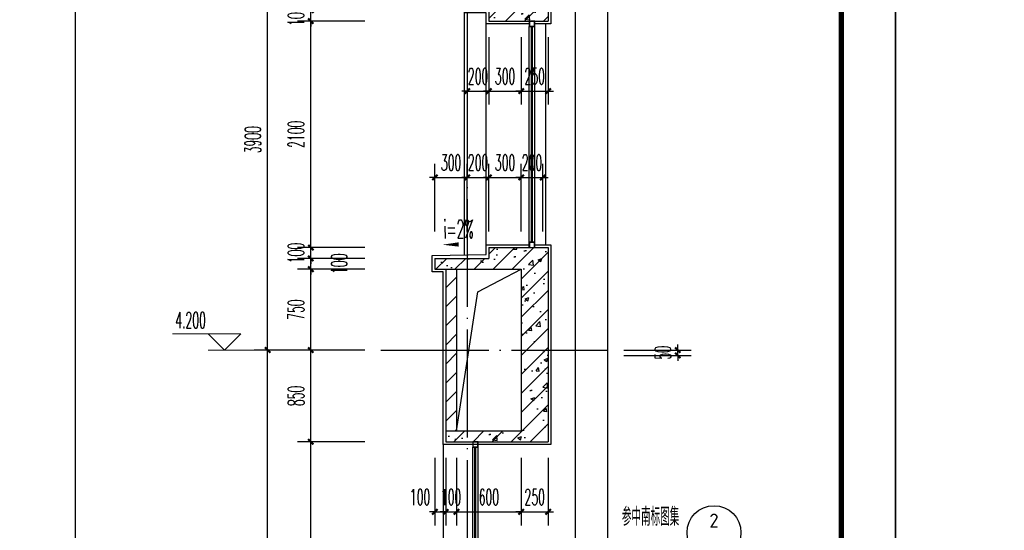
# Model space of a CAD drawing. Extents: x 1779708 to 7299578, y -1121471 to 88434.
# Tile 1033 of 1056: x 7031903 to 7041028, y -971144 to -966411. Entities that reach past the tile are written whole.
import ezdxf
from ezdxf.enums import TextEntityAlignment as Align

# ---------------------------------------------------------------- set-up
doc = ezdxf.new("R2010")
doc.units = 0
doc.header["$LTSCALE"] = 1000
doc.header["$MEASUREMENT"] = 0
doc.linetypes.add('DOTE', pattern=[2.42, 2, -0.2, 0.02, -0.2])
doc.layers.get('0').update_dxf_attribs({"linetype": 'CONTINUOUS'})
doc.layers.get('Defpoints').update_dxf_attribs({"linetype": 'CONTINUOUS'})
for name, color, linetype in [('AXIS', 3, 'CONTINUOUS'), ('DIM_IDEN', 3, 'CONTINUOUS'), ('DIM_SYMB', 3, 'CONTINUOUS'), ('DOTE', 1, 'DOTE'), ('PUB_TAB', 7, 'CONTINUOUS'), ('PUB_TEXT', 7, 'CONTINUOUS'), ('PUB_TITLE', 4, 'CONTINUOUS'), ('WALL', 255, 'CONTINUOUS'), ('WINDOW', 2, 'CONTINUOUS'), ('可见线', 6, 'CONTINUOUS'), ('填充细线', 8, 'CONTINUOUS'), ('立面中线', 140, 'CONTINUOUS'), ('粉刷线', 213, 'CONTINUOUS')]:
    doc.layers.add(name, color=color, linetype=linetype)
doc.layers.add('DIM_ELEV', color=3, linetype='CONTINUOUS', lineweight=13)
doc.styles.add('_TCH_DIM', font='SIMPLEX.shx', dxfattribs={"width": 0.7, "bigfont": 'GBCBIG.shx'})
doc.styles.add('_TCH_DIM_T3', font='SIMPLEX.shx', dxfattribs={"width": 0.494118, "bigfont": 'GBCBIG.shx'})
doc.styles.get("Standard").update_dxf_attribs({"font": 'GBENOR', "bigfont": 'GBCBIG'})
doc.dimstyles.new('_TCH_ARCH&&50', dxfattribs={"dimtxt": 148.75, "dimasz": 50, "dimexe": 125, "dimexo": 150, "dimgap": 63.125, "dimtad": 1, "dimdec": 0, "dimzin": 0, "dimdsep": 46, "dimtxsty": '_TCH_DIM_T3', "dimblk": 'ARCHTICK', "dimcen": 0.09, "dimdle": 75, "dimclrt": 7, "dimazin": 2, "dimtfac": 1, "dimtdec": 0, "dimtix": 1, "dimtmove": 2, "dimatfit": 3, "dimfxl": 250, "dimtolj": 1, "dimtzin": 0, "dimarcsym": 0})

# ---------------------------------------------------------------- blocks, each defined once
blk = doc.blocks.new('A$C3D8761CE')
at = {"layer": 'PUB_TITLE'}
blk.add_lwpolyline([(0, 0), (84100, 0), (84100, 59400), (0, 59400)], close=True, dxfattribs=at)
at = {"layer": 'PUB_TITLE', "const_width": 100}
blk.add_lwpolyline([(2500, 1000), (83100, 1000), (83100, 58400), (2500, 58400)], close=True, dxfattribs=at)
blk = doc.blocks.new('_ArchTick')
at = {"color": 0, "linetype": 'ByBlock', "const_width": 0.4}
blk.add_lwpolyline([(-0.5, -0.5), (0.5, 0.5)], dxfattribs=at)
blk = doc.blocks.new('*D1141')
at = {"layer": 'AXIS', "color": 0, "lineweight": -2, "transparency": 16777216}
for p, q in [((7034201.4, -973748.2), (7034201.4, -969398.2)), ((7035101.4, -969473.2), (7034076.4, -969473.2)), ((7035101.4, -973673.2), (7034076.4, -973673.2))]:
    blk.add_line(p, q, dxfattribs=at)
at = {"layer": 'Defpoints', "color": 0, "transparency": 16777216}
for p in [(7034201.4, -969473.2), (7035251.4, -969473.2), (7035251.4, -973673.2)]:
    blk.add_point(p, dxfattribs=at)
at = {"layer": 'AXIS', "color": 0, "lineweight": -2, "transparency": 16777216, "xscale": 50, "yscale": 50, "zscale": 50}
for p, rotation in [((7034201.4, -969473.2), 90), ((7034201.4, -973673.2), 270)]:
    blk.add_blockref('_ArchTick', p, dxfattribs=dict(at, rotation=rotation))
at = {"layer": 'AXIS', "color": 7, "transparency": 16777216, "insert": (7034063.9, -971573.2), "char_height": 148.75, "attachment_point": 5, "rotation": 90, "style": '_TCH_DIM_T3'}
blk.add_mtext('\\A1;4200', dxfattribs=at)
blk = doc.blocks.new('*D1142')
at = {"layer": 'AXIS', "color": 0, "lineweight": -2, "transparency": 16777216}
for p, q in [((7034201.4, -969548.2), (7034201.4, -965498.2)), ((7035101.4, -965573.2), (7034076.4, -965573.2)), ((7035101.4, -969473.2), (7034076.4, -969473.2))]:
    blk.add_line(p, q, dxfattribs=at)
at = {"layer": 'Defpoints', "color": 0, "transparency": 16777216}
for p in [(7034201.4, -965573.2), (7035251.4, -965573.2), (7035251.4, -969473.2)]:
    blk.add_point(p, dxfattribs=at)
at = {"layer": 'AXIS', "color": 0, "lineweight": -2, "transparency": 16777216, "xscale": 50, "yscale": 50, "zscale": 50}
for p, rotation in [((7034201.4, -965573.2), 90), ((7034201.4, -969473.2), 270)]:
    blk.add_blockref('_ArchTick', p, dxfattribs=dict(at, rotation=rotation))
at = {"layer": 'AXIS', "color": 7, "transparency": 16777216, "insert": (7034063.9, -967523.2), "char_height": 148.75, "attachment_point": 5, "rotation": 90, "style": '_TCH_DIM_T3'}
blk.add_mtext('\\A1;3900', dxfattribs=at)
blk = doc.blocks.new('*D1149')
at = {"layer": 'AXIS', "color": 0, "lineweight": -2, "transparency": 16777216}
for p, q in [((7035751.4, -970473.2), (7035751.4, -971098.2)), ((7035851.4, -970473.2), (7035851.4, -971098.2)), ((7035751.4, -970973.2), (7035701.4, -970973.2)), ((7035751.4, -970973.2), (7035851.4, -970973.2)), ((7035851.4, -970973.2), (7035901.4, -970973.2))]:
    blk.add_line(p, q, dxfattribs=at)
at = {"layer": 'Defpoints', "color": 0, "transparency": 16777216}
for p in [(7035751.4, -970323.2), (7035851.4, -970323.2), (7035851.4, -970973.2)]:
    blk.add_point(p, dxfattribs=at)
at = {"layer": 'AXIS', "color": 0, "lineweight": -2, "transparency": 16777216, "xscale": 50, "yscale": 50, "zscale": 50}
blk.add_blockref('_ArchTick', (7035751.4, -970973.2), dxfattribs=at)
at = {"layer": 'AXIS', "color": 0, "lineweight": -2, "transparency": 16777216, "xscale": 50, "yscale": 50, "zscale": 50, "rotation": 180}
blk.add_blockref('_ArchTick', (7035851.4, -970973.2), dxfattribs=at)
at = {"layer": 'AXIS', "color": 7, "transparency": 16777216, "insert": (7035613.9, -970835.7), "char_height": 148.75, "attachment_point": 5, "style": '_TCH_DIM_T3'}
blk.add_mtext('\\A1;100', dxfattribs=at)
blk = doc.blocks.new('*D1150')
at = {"layer": 'AXIS', "color": 0, "lineweight": -2, "transparency": 16777216}
for p, q in [((7035851.4, -970473.2), (7035851.4, -971098.2)), ((7035951.4, -970473.2), (7035951.4, -971098.2)), ((7035851.4, -970973.2), (7035801.4, -970973.2)), ((7035851.4, -970973.2), (7035951.4, -970973.2)), ((7035951.4, -970973.2), (7036001.4, -970973.2))]:
    blk.add_line(p, q, dxfattribs=at)
at = {"layer": 'Defpoints', "color": 0, "transparency": 16777216}
for p in [(7035851.4, -970323.2), (7035951.4, -970323.2), (7035951.4, -970973.2)]:
    blk.add_point(p, dxfattribs=at)
at = {"layer": 'AXIS', "color": 0, "lineweight": -2, "transparency": 16777216, "xscale": 50, "yscale": 50, "zscale": 50}
blk.add_blockref('_ArchTick', (7035851.4, -970973.2), dxfattribs=at)
at = {"layer": 'AXIS', "color": 0, "lineweight": -2, "transparency": 16777216, "xscale": 50, "yscale": 50, "zscale": 50, "rotation": 180}
blk.add_blockref('_ArchTick', (7035951.4, -970973.2), dxfattribs=at)
at = {"layer": 'AXIS', "color": 7, "transparency": 16777216, "insert": (7035901.4, -970835.7), "char_height": 148.75, "attachment_point": 5, "style": '_TCH_DIM_T3'}
blk.add_mtext('\\A1;100', dxfattribs=at)
blk = doc.blocks.new('*D1151')
at = {"layer": 'AXIS', "color": 0, "lineweight": -2, "transparency": 16777216}
for p, q in [((7035951.4, -970473.2), (7035951.4, -971098.2)), ((7036551.4, -970473.2), (7036551.4, -971098.2)), ((7035876.4, -970973.2), (7036626.4, -970973.2))]:
    blk.add_line(p, q, dxfattribs=at)
at = {"layer": 'Defpoints', "color": 0, "transparency": 16777216}
for p in [(7035951.4, -970323.2), (7036551.4, -970323.2), (7036551.4, -970973.2)]:
    blk.add_point(p, dxfattribs=at)
at = {"layer": 'AXIS', "color": 0, "lineweight": -2, "transparency": 16777216, "xscale": 50, "yscale": 50, "zscale": 50, "rotation": 180}
blk.add_blockref('_ArchTick', (7035951.4, -970973.2), dxfattribs=at)
at = {"layer": 'AXIS', "color": 0, "lineweight": -2, "transparency": 16777216, "xscale": 50, "yscale": 50, "zscale": 50}
blk.add_blockref('_ArchTick', (7036551.4, -970973.2), dxfattribs=at)
at = {"layer": 'AXIS', "color": 7, "transparency": 16777216, "insert": (7036251.4, -970835.7), "char_height": 148.75, "attachment_point": 5, "style": '_TCH_DIM_T3'}
blk.add_mtext('\\A1;600', dxfattribs=at)
blk = doc.blocks.new('*D1152')
at = {"layer": 'AXIS', "color": 0, "lineweight": -2, "transparency": 16777216}
for p, q in [((7036551.4, -970473.2), (7036551.4, -971098.2)), ((7036801.4, -970473.2), (7036801.4, -971098.2)), ((7036551.4, -970973.2), (7036501.4, -970973.2)), ((7036551.4, -970973.2), (7036801.4, -970973.2)), ((7036801.4, -970973.2), (7036851.4, -970973.2))]:
    blk.add_line(p, q, dxfattribs=at)
at = {"layer": 'Defpoints', "color": 0, "transparency": 16777216}
for p in [(7036551.4, -970323.2), (7036801.4, -970323.2), (7036801.4, -970973.2)]:
    blk.add_point(p, dxfattribs=at)
at = {"layer": 'AXIS', "color": 0, "lineweight": -2, "transparency": 16777216, "xscale": 50, "yscale": 50, "zscale": 50}
blk.add_blockref('_ArchTick', (7036551.4, -970973.2), dxfattribs=at)
at = {"layer": 'AXIS', "color": 0, "lineweight": -2, "transparency": 16777216, "xscale": 50, "yscale": 50, "zscale": 50, "rotation": 180}
blk.add_blockref('_ArchTick', (7036801.4, -970973.2), dxfattribs=at)
at = {"layer": 'AXIS', "color": 7, "transparency": 16777216, "insert": (7036676.4, -970835.7), "char_height": 148.75, "attachment_point": 5, "style": '_TCH_DIM_T3'}
blk.add_mtext('\\A1;250', dxfattribs=at)
blk = doc.blocks.new('*D1180')
at = {"layer": 'AXIS', "color": 0, "lineweight": -2, "transparency": 16777216}
for p, q in [((7035751.4, -968373.2), (7035751.4, -967748.2)), ((7036051.4, -968373.2), (7036051.4, -967748.2)), ((7035751.4, -967873.2), (7035701.4, -967873.2)), ((7035751.4, -967873.2), (7036051.4, -967873.2)), ((7036051.4, -967873.2), (7036101.4, -967873.2))]:
    blk.add_line(p, q, dxfattribs=at)
at = {"layer": 'Defpoints', "color": 0, "transparency": 16777216}
for p in [(7036051.4, -967873.2), (7035751.4, -968523.2), (7036051.4, -968523.2)]:
    blk.add_point(p, dxfattribs=at)
at = {"layer": 'AXIS', "color": 0, "lineweight": -2, "transparency": 16777216, "xscale": 50, "yscale": 50, "zscale": 50}
blk.add_blockref('_ArchTick', (7035751.4, -967873.2), dxfattribs=at)
at = {"layer": 'AXIS', "color": 0, "lineweight": -2, "transparency": 16777216, "xscale": 50, "yscale": 50, "zscale": 50, "rotation": 180}
blk.add_blockref('_ArchTick', (7036051.4, -967873.2), dxfattribs=at)
at = {"layer": 'AXIS', "color": 7, "transparency": 16777216, "insert": (7035901.4, -967735.7), "char_height": 148.75, "attachment_point": 5, "style": '_TCH_DIM_T3'}
blk.add_mtext('\\A1;300', dxfattribs=at)
blk = doc.blocks.new('*D1181')
at = {"layer": 'AXIS', "color": 0, "lineweight": -2, "transparency": 16777216}
for p, q in [((7036051.4, -968373.2), (7036051.4, -967748.2)), ((7036251.4, -968373.2), (7036251.4, -967748.2)), ((7036051.4, -967873.2), (7036001.4, -967873.2)), ((7036051.4, -967873.2), (7036251.4, -967873.2)), ((7036251.4, -967873.2), (7036301.4, -967873.2))]:
    blk.add_line(p, q, dxfattribs=at)
at = {"layer": 'Defpoints', "color": 0, "transparency": 16777216}
for p in [(7036251.4, -967873.2), (7036051.4, -968523.2), (7036251.4, -968523.2)]:
    blk.add_point(p, dxfattribs=at)
at = {"layer": 'AXIS', "color": 0, "lineweight": -2, "transparency": 16777216, "xscale": 50, "yscale": 50, "zscale": 50}
blk.add_blockref('_ArchTick', (7036051.4, -967873.2), dxfattribs=at)
at = {"layer": 'AXIS', "color": 0, "lineweight": -2, "transparency": 16777216, "xscale": 50, "yscale": 50, "zscale": 50, "rotation": 180}
blk.add_blockref('_ArchTick', (7036251.4, -967873.2), dxfattribs=at)
at = {"layer": 'AXIS', "color": 7, "transparency": 16777216, "insert": (7036151.4, -967735.7), "char_height": 148.75, "attachment_point": 5, "style": '_TCH_DIM_T3'}
blk.add_mtext('\\A1;200', dxfattribs=at)
blk = doc.blocks.new('*D1182')
at = {"layer": 'AXIS', "color": 0, "lineweight": -2, "transparency": 16777216}
for p, q in [((7036251.4, -968373.2), (7036251.4, -967748.2)), ((7036551.4, -968373.2), (7036551.4, -967748.2)), ((7036251.4, -967873.2), (7036201.4, -967873.2)), ((7036251.4, -967873.2), (7036551.4, -967873.2)), ((7036551.4, -967873.2), (7036601.4, -967873.2))]:
    blk.add_line(p, q, dxfattribs=at)
at = {"layer": 'Defpoints', "color": 0, "transparency": 16777216}
for p in [(7036551.4, -967873.2), (7036251.4, -968523.2), (7036551.4, -968523.2)]:
    blk.add_point(p, dxfattribs=at)
at = {"layer": 'AXIS', "color": 0, "lineweight": -2, "transparency": 16777216, "xscale": 50, "yscale": 50, "zscale": 50}
blk.add_blockref('_ArchTick', (7036251.4, -967873.2), dxfattribs=at)
at = {"layer": 'AXIS', "color": 0, "lineweight": -2, "transparency": 16777216, "xscale": 50, "yscale": 50, "zscale": 50, "rotation": 180}
blk.add_blockref('_ArchTick', (7036551.4, -967873.2), dxfattribs=at)
at = {"layer": 'AXIS', "color": 7, "transparency": 16777216, "insert": (7036401.4, -967735.7), "char_height": 148.75, "attachment_point": 5, "style": '_TCH_DIM_T3'}
blk.add_mtext('\\A1;300', dxfattribs=at)
blk = doc.blocks.new('*D1183')
at = {"layer": 'AXIS', "color": 0, "lineweight": -2, "transparency": 16777216}
for p, q in [((7036551.4, -968373.2), (7036551.4, -967748.2)), ((7036751.4, -968373.2), (7036751.4, -967748.2)), ((7036551.4, -967873.2), (7036501.4, -967873.2)), ((7036551.4, -967873.2), (7036751.4, -967873.2)), ((7036751.4, -967873.2), (7036801.4, -967873.2))]:
    blk.add_line(p, q, dxfattribs=at)
at = {"layer": 'Defpoints', "color": 0, "transparency": 16777216}
for p in [(7036751.4, -967873.2), (7036551.4, -968523.2), (7036751.4, -968523.2)]:
    blk.add_point(p, dxfattribs=at)
at = {"layer": 'AXIS', "color": 0, "lineweight": -2, "transparency": 16777216, "xscale": 50, "yscale": 50, "zscale": 50}
blk.add_blockref('_ArchTick', (7036551.4, -967873.2), dxfattribs=at)
at = {"layer": 'AXIS', "color": 0, "lineweight": -2, "transparency": 16777216, "xscale": 50, "yscale": 50, "zscale": 50, "rotation": 180}
blk.add_blockref('_ArchTick', (7036751.4, -967873.2), dxfattribs=at)
at = {"layer": 'AXIS', "color": 7, "transparency": 16777216, "insert": (7036651.4, -967735.7), "char_height": 148.75, "attachment_point": 5, "style": '_TCH_DIM_T3'}
blk.add_mtext('\\A1;200', dxfattribs=at)
blk = doc.blocks.new('*D1184')
at = {"layer": 'AXIS', "color": 0, "lineweight": -2, "transparency": 16777216}
for p, q in [((7036051.4, -966573.2), (7036051.4, -967198.2)), ((7036251.4, -966573.2), (7036251.4, -967198.2)), ((7036051.4, -967073.2), (7036001.4, -967073.2)), ((7036051.4, -967073.2), (7036251.4, -967073.2)), ((7036251.4, -967073.2), (7036301.4, -967073.2))]:
    blk.add_line(p, q, dxfattribs=at)
at = {"layer": 'Defpoints', "color": 0, "transparency": 16777216}
for p in [(7036051.4, -966423.2), (7036251.4, -966423.2), (7036251.4, -967073.2)]:
    blk.add_point(p, dxfattribs=at)
at = {"layer": 'AXIS', "color": 0, "lineweight": -2, "transparency": 16777216, "xscale": 50, "yscale": 50, "zscale": 50}
blk.add_blockref('_ArchTick', (7036051.4, -967073.2), dxfattribs=at)
at = {"layer": 'AXIS', "color": 0, "lineweight": -2, "transparency": 16777216, "xscale": 50, "yscale": 50, "zscale": 50, "rotation": 180}
blk.add_blockref('_ArchTick', (7036251.4, -967073.2), dxfattribs=at)
at = {"layer": 'AXIS', "color": 7, "transparency": 16777216, "insert": (7036151.4, -966935.7), "char_height": 148.75, "attachment_point": 5, "style": '_TCH_DIM_T3'}
blk.add_mtext('\\A1;200', dxfattribs=at)
blk = doc.blocks.new('*D1185')
at = {"layer": 'AXIS', "color": 0, "lineweight": -2, "transparency": 16777216}
for p, q in [((7036251.4, -966573.2), (7036251.4, -967198.2)), ((7036551.4, -966573.2), (7036551.4, -967198.2)), ((7036251.4, -967073.2), (7036201.4, -967073.2)), ((7036251.4, -967073.2), (7036551.4, -967073.2)), ((7036551.4, -967073.2), (7036601.4, -967073.2))]:
    blk.add_line(p, q, dxfattribs=at)
at = {"layer": 'Defpoints', "color": 0, "transparency": 16777216}
for p in [(7036251.4, -966423.2), (7036551.4, -966423.2), (7036551.4, -967073.2)]:
    blk.add_point(p, dxfattribs=at)
at = {"layer": 'AXIS', "color": 0, "lineweight": -2, "transparency": 16777216, "xscale": 50, "yscale": 50, "zscale": 50}
blk.add_blockref('_ArchTick', (7036251.4, -967073.2), dxfattribs=at)
at = {"layer": 'AXIS', "color": 0, "lineweight": -2, "transparency": 16777216, "xscale": 50, "yscale": 50, "zscale": 50, "rotation": 180}
blk.add_blockref('_ArchTick', (7036551.4, -967073.2), dxfattribs=at)
at = {"layer": 'AXIS', "color": 7, "transparency": 16777216, "insert": (7036401.4, -966935.7), "char_height": 148.75, "attachment_point": 5, "style": '_TCH_DIM_T3'}
blk.add_mtext('\\A1;300', dxfattribs=at)
blk = doc.blocks.new('*D1186')
at = {"layer": 'AXIS', "color": 0, "lineweight": -2, "transparency": 16777216}
for p, q in [((7036551.4, -966573.2), (7036551.4, -967198.2)), ((7036801.4, -966573.2), (7036801.4, -967198.2)), ((7036551.4, -967073.2), (7036501.4, -967073.2)), ((7036551.4, -967073.2), (7036801.4, -967073.2)), ((7036801.4, -967073.2), (7036851.4, -967073.2))]:
    blk.add_line(p, q, dxfattribs=at)
at = {"layer": 'Defpoints', "color": 0, "transparency": 16777216}
for p in [(7036551.4, -966423.2), (7036801.4, -966423.2), (7036801.4, -967073.2)]:
    blk.add_point(p, dxfattribs=at)
at = {"layer": 'AXIS', "color": 0, "lineweight": -2, "transparency": 16777216, "xscale": 50, "yscale": 50, "zscale": 50}
blk.add_blockref('_ArchTick', (7036551.4, -967073.2), dxfattribs=at)
at = {"layer": 'AXIS', "color": 0, "lineweight": -2, "transparency": 16777216, "xscale": 50, "yscale": 50, "zscale": 50, "rotation": 180}
blk.add_blockref('_ArchTick', (7036801.4, -967073.2), dxfattribs=at)
at = {"layer": 'AXIS', "color": 7, "transparency": 16777216, "insert": (7036676.4, -966935.7), "char_height": 148.75, "attachment_point": 5, "style": '_TCH_DIM_T3'}
blk.add_mtext('\\A1;250', dxfattribs=at)
blk = doc.blocks.new('*D1188')
at = {"layer": 'AXIS', "color": 0, "lineweight": -2, "transparency": 16777216}
for p, q in [((7038001.4, -969473.2), (7038001.4, -969423.2)), ((7037501.4, -969473.2), (7038126.4, -969473.2)), ((7037501.4, -969523.2), (7038126.4, -969523.2)), ((7038001.4, -969523.2), (7038001.4, -969473.2)), ((7038001.4, -969523.2), (7038001.4, -969573.2))]:
    blk.add_line(p, q, dxfattribs=at)
at = {"layer": 'Defpoints', "color": 0, "transparency": 16777216}
for p in [(7037351.4, -969473.2), (7037351.4, -969523.2), (7038001.4, -969473.2)]:
    blk.add_point(p, dxfattribs=at)
at = {"layer": 'AXIS', "color": 0, "lineweight": -2, "transparency": 16777216, "xscale": 50, "yscale": 50, "zscale": 50}
for p, rotation in [((7038001.4, -969473.2), 270), ((7038001.4, -969523.2), 90)]:
    blk.add_blockref('_ArchTick', p, dxfattribs=dict(at, rotation=rotation))
at = {"layer": 'AXIS', "color": 7, "transparency": 16777216, "insert": (7037863.9, -969498.2), "char_height": 148.75, "attachment_point": 5, "rotation": 90, "style": '_TCH_DIM_T3'}
blk.add_mtext('\\A1;50', dxfattribs=at)
blk = doc.blocks.new('*D1199')
at = {"layer": 'AXIS', "color": 0, "lineweight": -2, "transparency": 16777216}
for p, q in [((7034601.4, -972798.2), (7034601.4, -970248.2)), ((7035101.4, -970323.2), (7034476.4, -970323.2)), ((7035101.4, -972723.2), (7034476.4, -972723.2))]:
    blk.add_line(p, q, dxfattribs=at)
at = {"layer": 'Defpoints', "color": 0, "transparency": 16777216}
for p in [(7034601.4, -970323.2), (7035251.4, -970323.2), (7035251.4, -972723.2)]:
    blk.add_point(p, dxfattribs=at)
at = {"layer": 'AXIS', "color": 0, "lineweight": -2, "transparency": 16777216, "xscale": 50, "yscale": 50, "zscale": 50}
for p, rotation in [((7034601.4, -970323.2), 90), ((7034601.4, -972723.2), 270)]:
    blk.add_blockref('_ArchTick', p, dxfattribs=dict(at, rotation=rotation))
at = {"layer": 'AXIS', "color": 7, "transparency": 16777216, "insert": (7034463.9, -971523.2), "char_height": 148.75, "attachment_point": 5, "rotation": 90, "style": '_TCH_DIM_T3'}
blk.add_mtext('\\A1;2400', dxfattribs=at)
blk = doc.blocks.new('*D1200')
at = {"layer": 'AXIS', "color": 0, "lineweight": -2, "transparency": 16777216}
for p, q in [((7034601.4, -970398.2), (7034601.4, -969398.2)), ((7035101.4, -969473.2), (7034476.4, -969473.2)), ((7035101.4, -970323.2), (7034476.4, -970323.2))]:
    blk.add_line(p, q, dxfattribs=at)
at = {"layer": 'Defpoints', "color": 0, "transparency": 16777216}
for p in [(7034601.4, -969473.2), (7035251.4, -969473.2), (7035251.4, -970323.2)]:
    blk.add_point(p, dxfattribs=at)
at = {"layer": 'AXIS', "color": 0, "lineweight": -2, "transparency": 16777216, "xscale": 50, "yscale": 50, "zscale": 50}
for p, rotation in [((7034601.4, -969473.2), 90), ((7034601.4, -970323.2), 270)]:
    blk.add_blockref('_ArchTick', p, dxfattribs=dict(at, rotation=rotation))
at = {"layer": 'AXIS', "color": 7, "transparency": 16777216, "insert": (7034463.9, -969898.2), "char_height": 148.75, "attachment_point": 5, "rotation": 90, "style": '_TCH_DIM_T3'}
blk.add_mtext('\\A1;850', dxfattribs=at)
blk = doc.blocks.new('*D1201')
at = {"layer": 'AXIS', "color": 0, "lineweight": -2, "transparency": 16777216}
for p, q in [((7034601.4, -969548.2), (7034601.4, -968648.2)), ((7035101.4, -968723.2), (7034476.4, -968723.2)), ((7035101.4, -969473.2), (7034476.4, -969473.2))]:
    blk.add_line(p, q, dxfattribs=at)
at = {"layer": 'Defpoints', "color": 0, "transparency": 16777216}
for p in [(7034601.4, -968723.2), (7035251.4, -968723.2), (7035251.4, -969473.2)]:
    blk.add_point(p, dxfattribs=at)
at = {"layer": 'AXIS', "color": 0, "lineweight": -2, "transparency": 16777216, "xscale": 50, "yscale": 50, "zscale": 50}
for p, rotation in [((7034601.4, -968723.2), 90), ((7034601.4, -969473.2), 270)]:
    blk.add_blockref('_ArchTick', p, dxfattribs=dict(at, rotation=rotation))
at = {"layer": 'AXIS', "color": 7, "transparency": 16777216, "insert": (7034463.9, -969098.2), "char_height": 148.75, "attachment_point": 5, "rotation": 90, "style": '_TCH_DIM_T3'}
blk.add_mtext('\\A1;750', dxfattribs=at)
blk = doc.blocks.new('*D1202')
at = {"layer": 'AXIS', "color": 0, "lineweight": -2, "transparency": 16777216}
for p, q in [((7035101.4, -968623.2), (7034476.4, -968623.2)), ((7034601.4, -968623.2), (7034601.4, -968573.2)), ((7034601.4, -968723.2), (7034601.4, -968623.2)), ((7035101.4, -968723.2), (7034476.4, -968723.2)), ((7034601.4, -968723.2), (7034601.4, -968773.2))]:
    blk.add_line(p, q, dxfattribs=at)
at = {"layer": 'Defpoints', "color": 0, "transparency": 16777216}
for p in [(7034601.4, -968623.2), (7035251.4, -968623.2), (7035251.4, -968723.2)]:
    blk.add_point(p, dxfattribs=at)
at = {"layer": 'AXIS', "color": 0, "lineweight": -2, "transparency": 16777216, "xscale": 50, "yscale": 50, "zscale": 50}
for p, rotation in [((7034601.4, -968623.2), 270), ((7034601.4, -968723.2), 90)]:
    blk.add_blockref('_ArchTick', p, dxfattribs=dict(at, rotation=rotation))
at = {"layer": 'AXIS', "color": 7, "transparency": 16777216, "insert": (7034863.9, -968673.2), "char_height": 148.75, "attachment_point": 5, "rotation": 90, "style": '_TCH_DIM_T3'}
blk.add_mtext('\\A1;100', dxfattribs=at)
blk = doc.blocks.new('*D1203')
at = {"layer": 'AXIS', "color": 0, "lineweight": -2, "transparency": 16777216}
for p, q in [((7035101.4, -968523.2), (7034476.4, -968523.2)), ((7034601.4, -968523.2), (7034601.4, -968473.2)), ((7034601.4, -968623.2), (7034601.4, -968523.2)), ((7035101.4, -968623.2), (7034476.4, -968623.2)), ((7034601.4, -968623.2), (7034601.4, -968673.2))]:
    blk.add_line(p, q, dxfattribs=at)
at = {"layer": 'Defpoints', "color": 0, "transparency": 16777216}
for p in [(7034601.4, -968523.2), (7035251.4, -968523.2), (7035251.4, -968623.2)]:
    blk.add_point(p, dxfattribs=at)
at = {"layer": 'AXIS', "color": 0, "lineweight": -2, "transparency": 16777216, "xscale": 50, "yscale": 50, "zscale": 50}
for p, rotation in [((7034601.4, -968523.2), 270), ((7034601.4, -968623.2), 90)]:
    blk.add_blockref('_ArchTick', p, dxfattribs=dict(at, rotation=rotation))
at = {"layer": 'AXIS', "color": 7, "transparency": 16777216, "insert": (7034463.9, -968573.2), "char_height": 148.75, "attachment_point": 5, "rotation": 90, "style": '_TCH_DIM_T3'}
blk.add_mtext('\\A1;100', dxfattribs=at)
blk = doc.blocks.new('*D1204')
at = {"layer": 'AXIS', "color": 0, "lineweight": -2, "transparency": 16777216}
for p, q in [((7034601.4, -968598.2), (7034601.4, -966348.2)), ((7035101.4, -966423.2), (7034476.4, -966423.2)), ((7035101.4, -968523.2), (7034476.4, -968523.2))]:
    blk.add_line(p, q, dxfattribs=at)
at = {"layer": 'Defpoints', "color": 0, "transparency": 16777216}
for p in [(7034601.4, -966423.2), (7035251.4, -966423.2), (7035251.4, -968523.2)]:
    blk.add_point(p, dxfattribs=at)
at = {"layer": 'AXIS', "color": 0, "lineweight": -2, "transparency": 16777216, "xscale": 50, "yscale": 50, "zscale": 50}
for p, rotation in [((7034601.4, -966423.2), 90), ((7034601.4, -968523.2), 270)]:
    blk.add_blockref('_ArchTick', p, dxfattribs=dict(at, rotation=rotation))
at = {"layer": 'AXIS', "color": 7, "transparency": 16777216, "insert": (7034463.9, -967473.2), "char_height": 148.75, "attachment_point": 5, "rotation": 90, "style": '_TCH_DIM_T3'}
blk.add_mtext('\\A1;2100', dxfattribs=at)
blk = doc.blocks.new('*D1205')
at = {"layer": 'AXIS', "color": 0, "lineweight": -2, "transparency": 16777216}
for p, q in [((7035101.4, -966323.2), (7034476.4, -966323.2)), ((7034601.4, -966323.2), (7034601.4, -966273.2)), ((7034601.4, -966423.2), (7034601.4, -966323.2)), ((7035101.4, -966423.2), (7034476.4, -966423.2)), ((7034601.4, -966423.2), (7034601.4, -966473.2))]:
    blk.add_line(p, q, dxfattribs=at)
at = {"layer": 'Defpoints', "color": 0, "transparency": 16777216}
for p in [(7034601.4, -966323.2), (7035251.4, -966323.2), (7035251.4, -966423.2)]:
    blk.add_point(p, dxfattribs=at)
at = {"layer": 'AXIS', "color": 0, "lineweight": -2, "transparency": 16777216, "xscale": 50, "yscale": 50, "zscale": 50}
for p, rotation in [((7034601.4, -966323.2), 270), ((7034601.4, -966423.2), 90)]:
    blk.add_blockref('_ArchTick', p, dxfattribs=dict(at, rotation=rotation))
at = {"layer": 'AXIS', "color": 7, "transparency": 16777216, "insert": (7034463.9, -966373.2), "char_height": 148.75, "attachment_point": 5, "rotation": 90, "style": '_TCH_DIM_T3'}
blk.add_mtext('\\A1;100', dxfattribs=at)

msp = doc.modelspace()

# ---------------------------------------------------------------- hatches: boundary and pattern name
at = {"layer": '填充细线'}
h = msp.add_hatch(dxfattribs=at)
h.set_pattern_fill('钢筋混凝土', color=114, scale=50)
h.set_pattern_definition([(45, (7036051.39, -966423.25), (-88.388, 88.388), []), (50, (7036051.4, -966423.25), (358.63, -31.376), [37.5, -412.5]), (355, (7036051.4, -966423.25), (-69.376, 376.096), [30, -330]), (100.451, (7036081.28, -966425.86), (289.255, 344.72), [31.87, -350.57]), (46.184, (7036051.4, -966323.25), (533.62, -82.76), [56.25, -618.75]), (96.636, (7036095.86, -966330.14), (467.33, 487.06), [47.8, -525.86]), (351.184, (7036051.4, -966323.25), (467.33, 487.06), [45, -495]), (21, (7036101.4, -966348.25), (298.454, -201.31), [37.5, -412.5]), (326, (7036101.4, -966348.25), (121.66, 362.575), [30, -330]), (71.451, (7036126.26, -966365.02), (420.11, 161.265), [31.87, -350.57]), (37.5, (7036051.39, -966423.25), (6.08, 166.447), [0, -326, 0, -335, 0, -331.25]), (7.5, (7036051.4, -966423.25), (131.535, 197.206), [0, -191, 0, -318.5, 0, -126.25]), (327.5, (7035939.89, -966423.25), (266.911, -11.2774), [0, -125, 0, -390, 0, -517.5]), (317.5, (7035889.9, -966423.25), (291.593, 50.052), [0, -162.5, 0, -259, 0, -367.5])])
h.paths.add_polyline_path([(7036751.4, -964623.2), (7036251.4, -964623.2), (7036251.4, -964723.2), (7036051.4, -964723.2), (7036051.4, -964823.2), (7036551.4, -964823.2), (7036551.4, -966223.2), (7036051.4, -966223.2), (7036051.4, -966323.2), (7036251.4, -966323.2), (7036251.4, -966423.2), (7036801.4, -966423.2), (7036801.4, -965723.2), (7037351.4, -965723.2), (7037351.4, -965623.2), (7036751.4, -965623.2)])
h = msp.add_hatch(dxfattribs=at)
h.set_pattern_fill('钢筋混凝土', color=114, scale=50)
h.set_pattern_definition([(45, (7035751.39, -970323.25), (-88.388, 88.388), []), (50, (7035751.4, -970323.25), (358.63, -31.376), [37.5, -412.5]), (355, (7035751.4, -970323.25), (-69.376, 376.096), [30, -330]), (100.451, (7035781.28, -970325.86), (289.255, 344.72), [31.87, -350.57]), (46.184, (7035751.4, -970223.25), (533.62, -82.76), [56.25, -618.75]), (96.636, (7035795.86, -970230.14), (467.33, 487.06), [47.8, -525.86]), (351.184, (7035751.4, -970223.25), (467.33, 487.06), [45, -495]), (21, (7035801.4, -970248.25), (298.454, -201.31), [37.5, -412.5]), (326, (7035801.4, -970248.25), (121.66, 362.575), [30, -330]), (71.451, (7035826.26, -970265.02), (420.11, 161.265), [31.87, -350.57]), (37.5, (7035751.39, -970323.25), (6.08, 166.447), [0, -326, 0, -335, 0, -331.25]), (7.5, (7035751.4, -970323.25), (131.535, 197.206), [0, -191, 0, -318.5, 0, -126.25]), (327.5, (7035639.89, -970323.25), (266.911, -11.2774), [0, -125, 0, -390, 0, -517.5]), (317.5, (7035589.9, -970323.25), (291.593, 50.052), [0, -162.5, 0, -259, 0, -367.5])])
h.paths.add_polyline_path([(7036801.4, -968523.2), (7036251.4, -968523.2), (7036251.4, -968623.2), (7035751.4, -968623.2), (7035751.4, -968723.2), (7036551.4, -968723.2), (7036551.4, -970223.2), (7035851.4, -970223.2), (7035851.4, -970323.2), (7036801.4, -970323.2)])
h = msp.add_hatch(dxfattribs=at)
h.set_pattern_fill('普通砖', color=114, scale=50)
h.set_pattern_definition([(45, (7035851.39, -970133.49), (-88.388, 88.388), [])])
h.paths.add_polyline_path([(7035951.4, -968723.2), (7035851.4, -968723.2), (7035851.4, -970223.2), (7035951.4, -970223.2)])

# ---------------------------------------------------------------- linework, layer by layer
at = {"layer": 'DIM_ELEV'}
for p, q in [((7033951.4, -969323.2), (7033318.1, -969323.2)), ((7033801.4, -969473.2), (7033651.4, -969323.2)), ((7033801.4, -969473.2), (7033951.4, -969323.2)), ((7034601.4, -969473.2), (7033651.4, -969473.2))]:
    msp.add_line(p, q, dxfattribs=at)
at = {"layer": 'DIM_IDEN'}
msp.add_circle((7038337.9, -971165.8), 250, dxfattribs=at)
at = {"layer": 'DIM_SYMB'}
msp.add_lwpolyline([(7037351.4, -948123.2), (7037351.4, -963192), (7037456.4, -963230.2), (7037246.4, -963267.2), (7037351.4, -963304.5), (7037351.4, -978373.2)], dxfattribs=at)
msp.add_lwpolyline([(7036130.2, -968491.8, 0, 0, 0), (7035821.8, -968496.9, 0, 40, 0), (7035971.7, -968494.4, 0, 0, 0)], format="xyseb", dxfattribs=at)
at = {"layer": 'DOTE', "linetype": 'DOTE', "ltscale": 0.5}
for p, q in [((7036051.4, -949923.2), (7036051.4, -979073.2)), ((7035251.4, -969473.2), (7037351.4, -969473.2))]:
    msp.add_line(p, q, dxfattribs=at)
at = {"layer": 'PUB_TAB'}
msp.add_line((7032419.2, -982200.2), (7032419.2, -945400.2), dxfattribs=at)
at = {"layer": 'WALL'}
for p, q in [((7036801.4, -965723.2), (7036801.4, -966423.2)), ((7036251.4, -966323.2), (7036251.4, -966423.2)), ((7036251.4, -966423.2), (7036801.4, -966423.2)), ((7036251.4, -968523.2), (7036251.4, -968623.2)), ((7036251.4, -968523.2), (7036251.4, -968623.2)), ((7036251.4, -968523.2), (7036801.4, -968523.2)), ((7036801.4, -968523.2), (7036801.4, -970323.2)), ((7035751.4, -968623.2), (7035751.4, -968723.2)), ((7035751.4, -968623.2), (7036251.4, -968623.2)), ((7035751.4, -968723.2), (7036551.4, -968723.2)), ((7035851.4, -968723.2), (7035851.4, -970323.2)), ((7035951.4, -968723.2), (7035951.4, -970223.2)), ((7036551.4, -968723.2), (7036551.4, -970223.2)), ((7035851.4, -970223.2), (7036551.4, -970223.2)), ((7035851.4, -970323.2), (7036801.4, -970323.2))]:
    msp.add_line(p, q, dxfattribs=at)
at = {"layer": 'WINDOW'}
for p, q in [((7036626.4, -968523.2), (7036626.4, -966473.2)), ((7036676.4, -968523.2), (7036676.4, -966473.2)), ((7036101.4, -972723.2), (7036101.4, -970373.2)), ((7036151.4, -972723.2), (7036151.4, -970373.2))]:
    msp.add_line(p, q, dxfattribs=at)
at = {"layer": 'WINDOW', "color": 4}
for p, q in [((7036646.4, -968473.2), (7036646.4, -966473.2)), ((7036656.4, -968473.2), (7036656.4, -966473.2)), ((7036121.4, -972673.2), (7036121.4, -970373.2)), ((7036131.4, -972673.2), (7036131.4, -970373.2))]:
    msp.add_line(p, q, dxfattribs=at)
at = {"layer": 'WINDOW'}
for points in [[(7036676.4, -966473.2), (7036676.4, -966423.2), (7036626.4, -966423.2), (7036626.4, -966473.2)], [(7036674.4, -966471.2), (7036674.4, -966425.2), (7036628.4, -966425.2), (7036628.4, -966471.2)], [(7036676.4, -968523.2), (7036676.4, -968473.2), (7036626.4, -968473.2), (7036626.4, -968523.2)], [(7036674.4, -968521.2), (7036674.4, -968475.2), (7036628.4, -968475.2), (7036628.4, -968521.2)], [(7036151.4, -970373.2), (7036151.4, -970323.2), (7036101.4, -970323.2), (7036101.4, -970373.2)], [(7036149.4, -970371.2), (7036149.4, -970325.2), (7036103.4, -970325.2), (7036103.4, -970371.2)]]:
    msp.add_lwpolyline(points, close=True, dxfattribs=at)
at = {"layer": '填充细线', "color": 114}
msp.add_lwpolyline([(7035951.4, -970223.2), (7036150.3, -968932), (7036551.4, -968723.2)], dxfattribs=at)
at = {"layer": '立面中线'}
msp.add_line((7037051.4, -965748.2), (7037051.4, -972773.2), dxfattribs=at)
at = {"layer": '粉刷线'}
for p, q in [((7036026.4, -968592.2), (7036026.4, -966348.2)), ((7036226.4, -968498.2), (7036226.4, -966448.2)), ((7036776.4, -966448.2), (7036776.4, -968498.2)), ((7035826.4, -970348.2), (7035826.4, -977273.2))]:
    msp.add_line(p, q, dxfattribs=at)
for points in [[(7036626.4, -966448.2), (7036226.4, -966448.2), (7036226.4, -966348.2), (7036026.4, -966348.2), (7036026.4, -964698.2), (7036226.4, -964698.2), (7036226.4, -964598.2), (7036626.4, -964588.2)], [(7037351.4, -965748.2), (7036826.4, -965748.2), (7036826.4, -966448.2), (7036676.4, -966448.2)], [(7036676.4, -968498.2), (7036826.4, -968498.2), (7036826.4, -970348.2), (7035826.4, -970348.2), (7035826.4, -968748.2), (7035726.4, -968748.2), (7035726.4, -968598.2), (7036226.4, -968588.2), (7036226.4, -968498.2), (7036626.4, -968498.2)]]:
    msp.add_lwpolyline(points, dxfattribs=at)

# ---------------------------------------------------------------- block references
at = {"layer": '可见线', "xscale": 0.5, "yscale": 0.5, "zscale": 0.5, "rotation": 270}
msp.add_blockref('A$C3D8761CE', (7010319.2, -944150.2), dxfattribs=at)
at = {"layer": '可见线', "xscale": 0.5, "yscale": 0.5, "zscale": 0.5}
msp.add_blockref('A$C3D8761CE', (7040019.2, -973850.2), dxfattribs=at)

# ---------------------------------------------------------------- texts
at = {"layer": 'PUB_TEXT', "color": 7, "style": '_TCH_DIM', "width": 0.494118}
msp.add_text('i=2%', height=170, rotation=0.95484, dxfattribs=at).set_placement((7035831.1, -968439.5))
msp.add_text('4.200', height=148.75, dxfattribs=at).set_placement((7033345.4, -969270.7))
at = {"layer": 'PUB_TEXT', "style": '_TCH_DIM', "width": 0.7}
msp.add_text('参中南标图集', height=168.79, dxfattribs=at).set_placement((7037484.5, -971102.7))
at = {"layer": 'PUB_TEXT', "color": 7, "width": 0.995924}
msp.add_text('2', height=130.6, dxfattribs=at).set_placement((7038294.8, -971119.6), (7038381, -971119.6), align=Align.FIT)

# ---------------------------------------------------------------- dimensions: what is measured, and where the dimension line sits
at = {"layer": 'AXIS'}
for p1, p2, distance, picture, middle in [((7035251.4, -969473.2), (7035251.4, -965573.2), 1050, '*D1142', (7034063.9, -967523.2)), ((7035251.4, -966423.2), (7035251.4, -966323.2), 650, '*D1205', (7034463.9, -966373.2)), ((7035251.4, -968523.2), (7035251.4, -966423.2), 650, '*D1204', (7034463.9, -967473.2)), ((7036051.4, -966423.2), (7036251.4, -966423.2), -650, '*D1184', (7036151.4, -966935.7)), ((7036251.4, -966423.2), (7036551.4, -966423.2), -650, '*D1185', (7036401.4, -966935.7)), ((7036551.4, -966423.2), (7036801.4, -966423.2), -650, '*D1186', (7036676.4, -966935.7)), ((7035751.4, -968523.2), (7036051.4, -968523.2), 650, '*D1180', (7035901.4, -967735.7)), ((7036051.4, -968523.2), (7036251.4, -968523.2), 650, '*D1181', (7036151.4, -967735.7)), ((7036251.4, -968523.2), (7036551.4, -968523.2), 650, '*D1182', (7036401.4, -967735.7)), ((7036551.4, -968523.2), (7036751.4, -968523.2), 650, '*D1183', (7036651.4, -967735.7)), ((7035251.4, -968623.2), (7035251.4, -968523.2), 650, '*D1203', (7034463.9, -968573.2)), ((7035251.4, -969473.2), (7035251.4, -968723.2), 650, '*D1201', (7034463.9, -969098.2)), ((7035251.4, -973673.2), (7035251.4, -969473.2), 1050, '*D1141', (7034063.9, -971573.2)), ((7035251.4, -970323.2), (7035251.4, -969473.2), 650, '*D1200', (7034463.9, -969898.2)), ((7037351.4, -969523.2), (7037351.4, -969473.2), -650, '*D1188', (7037863.9, -969498.2)), ((7035251.4, -972723.2), (7035251.4, -970323.2), 650, '*D1199', (7034463.9, -971523.2)), ((7035851.4, -970323.2), (7035951.4, -970323.2), -650, '*D1150', (7035901.4, -970835.7)), ((7035951.4, -970323.2), (7036551.4, -970323.2), -650, '*D1151', (7036251.4, -970835.7)), ((7036551.4, -970323.2), (7036801.4, -970323.2), -650, '*D1152', (7036676.4, -970835.7))]:
    dim = msp.add_aligned_dim(p1=p1, p2=p2, distance=distance, dimstyle='_TCH_ARCH&&50', dxfattribs=at)
    dim.commit()
    dim.dimension.update_dxf_attribs({"geometry": picture, "text_midpoint": middle})
for base, p1, p2, angle, picture, middle in [((7034601.4, -968623.2), (7035251.4, -968723.2), (7035251.4, -968623.2), 90, '*D1202', (7034863.9, -968673.2)), ((7035851.4, -970973.2), (7035751.4, -970323.2), (7035851.4, -970323.2), 0, '*D1149', (7035613.9, -970835.7))]:
    dim = msp.add_linear_dim(base=base, p1=p1, p2=p2, angle=angle, dimstyle='_TCH_ARCH&&50', dxfattribs=at)
    dim.commit()
    dim.dimension.update_dxf_attribs({"geometry": picture, "text_midpoint": middle, "dimtype": 161})

doc.saveas('drawing.dxf')
